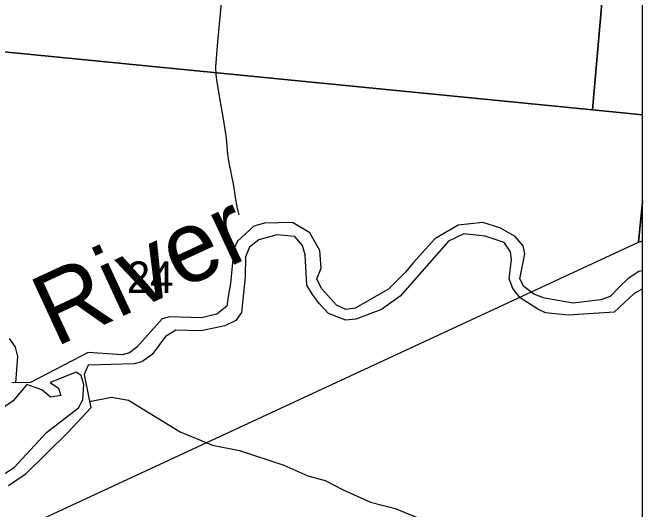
# Model space of a CAD drawing. Extents: x 0 to 34, y 0 to 22.
# Drawn here: x 7.875 to 8.712, y 15.407 to 16.068 of the extents above; entities that cross this region are included whole.
import ezdxf

# ---------------------------------------------------------------- set-up
doc = ezdxf.new("R2010")
doc.units = 0
for name, color, linetype in [('GM_X_Corporation', 7, 'Continuous'), ('GM_X_Major_River', 7, 'Continuous'), ('GM_X_Major_River_Text', 7, 'Continuous'), ('GM_X_Minor_River', 7, 'Continuous'), ('GM_X_Section_Text', 7, 'Continuous'), ('GM_X_Township_Road', 7, 'Continuous')]:
    doc.layers.add(name, color=color, linetype=linetype)

msp = doc.modelspace()

# ---------------------------------------------------------------- linework, layer by layer
at = {"layer": 'GM_X_Corporation'}
for points in [[(3.43805, 14.30587), (8.71189, 14.30587), (8.71189, 21.10587)], [(6.3265, 14.36273), (7.02308, 14.30587), (8.71189, 14.30587), (8.71189, 21.02216)]]:
    msp.add_lwpolyline(points, dxfattribs=at)
for points in [[(8.71189, 16.6992), (8.71189, 16.94581), (7.72877, 17.02108), (7.64387, 16.03533), (7.71119, 16.03037), (8.64567, 15.93804)], [(8.71189, 15.93171), (8.71189, 16.6992), (8.64567, 15.93804)], [(8.71189, 15.81594), (8.71189, 15.93171), (8.64567, 15.93804), (7.71119, 16.03037), (7.65849, 15.28491), (7.6759, 15.28385), (8.70662, 15.76241)], [(8.71189, 15.76418), (8.71189, 15.81594), (8.70662, 15.76241)]]:
    msp.add_lwpolyline(points, close=True, dxfattribs=at)
at = {"layer": 'GM_X_Major_River'}
for points in [[(8.71189, 15.72435), (8.70702, 15.72309), (8.69317, 15.71389), (8.68156, 15.70312), (8.66915, 15.69009), (8.65654, 15.68542), (8.62003, 15.68126), (8.58185, 15.68778), (8.56755, 15.69303), (8.55448, 15.70319), (8.54901, 15.71357), (8.55578, 15.74686), (8.55334, 15.75755), (8.54298, 15.76993), (8.52273, 15.78139), (8.50012, 15.78833), (8.46704, 15.78486), (8.43632, 15.7669), (8.40758, 15.73485), (8.39708, 15.72253), (8.3746, 15.69984), (8.33045, 15.67456), (8.31789, 15.67294), (8.30549, 15.67852), (8.28547, 15.70061), (8.2793, 15.71366), (8.28528, 15.72759), (8.28349, 15.75119), (8.27033, 15.77465), (8.24709, 15.78844), (8.2099, 15.78734), (8.19578, 15.78347), (8.17413, 15.7638), (8.16935, 15.75326), (8.1646, 15.70739), (8.16202, 15.69262), (8.15979, 15.67709), (8.14667, 15.66635), (8.12647, 15.66185), (8.08363, 15.66315), (8.07409, 15.66031), (8.0403, 15.62266), (8.03066, 15.61527), (8.02074, 15.61244), (7.97566, 15.61569), (7.89896, 15.57591), (7.87429, 15.57531)], [(8.71189, 15.70007), (8.7011, 15.69396), (8.6744, 15.66907), (8.61325, 15.66545), (8.58334, 15.66837), (8.5732, 15.67315), (8.54962, 15.68848), (8.53964, 15.70085), (8.53497, 15.71349), (8.53817, 15.73926), (8.53648, 15.74955), (8.5284, 15.76189), (8.50316, 15.77041), (8.47477, 15.7733), (8.45446, 15.76347), (8.39034, 15.69038), (8.36531, 15.67268), (8.33128, 15.66011), (8.31797, 15.65849), (8.29502, 15.66735), (8.28315, 15.68014), (8.27355, 15.69289), (8.26622, 15.70521), (8.26403, 15.74553), (8.26049, 15.75776), (8.25012, 15.76976), (8.22627, 15.77217), (8.20261, 15.76546), (8.18988, 15.75548), (8.18469, 15.74267), (8.18413, 15.71609), (8.17934, 15.66869), (8.17192, 15.65821), (8.15735, 15.65092), (8.12573, 15.64438), (8.09236, 15.6451), (8.07853, 15.63666), (8.06096, 15.6131), (8.0471, 15.60313), (8.0368, 15.60031), (7.97569, 15.59897), (7.9705, 15.58654), (7.97943, 15.54188), (7.94878, 15.5091), (7.89222, 15.45331), (7.86991, 15.43821)], [(7.92524, 15.57572), (7.93648, 15.56825), (7.93932, 15.55831), (7.92563, 15.55633), (7.91406, 15.56608), (7.89408, 15.57298), (7.87622, 15.55132), (7.85547, 15.53733), (7.82595, 15.54139), (7.81638, 15.53666), (7.80504, 15.47912), (7.78647, 15.46014), (7.79007, 15.45018), (7.80176, 15.4465), (7.83477, 15.44693), (7.8557, 15.45027), (7.86642, 15.45574), (7.87756, 15.46272), (7.92056, 15.5093), (7.96291, 15.54221), (7.9688, 15.55273), (7.96995, 15.57323), (7.96639, 15.58509), (7.95964, 15.58942)], [(7.95964, 15.58942), (7.92524, 15.57572)]]:
    msp.add_lwpolyline(points, dxfattribs=at)
at = {"layer": 'GM_X_Minor_River'}
for points in [[(7.87957, 15.57544), (7.88227, 15.6101), (7.8791, 15.62272), (7.87135, 15.63429)], [(7.9777, 15.55055), (8.0068, 15.55608), (8.02948, 15.55217), (8.0981, 15.51001), (8.14101, 15.49235), (8.17653, 15.48549), (8.23572, 15.46596), (8.26731, 15.45158), (8.2907, 15.44537), (8.31437, 15.43307), (8.35085, 15.41669), (8.38369, 15.40799), (8.45747, 15.37826)]]:
    msp.add_lwpolyline(points, dxfattribs=at)
at = {"layer": 'GM_X_Township_Road'}
msp.add_lwpolyline([(8.17646, 15.79858), (8.17498, 15.80392), (8.17425, 15.80689), (8.17323, 15.81172), (8.17194, 15.81894), (8.17115, 15.82483), (8.17055, 15.82872), (8.16962, 15.834), (8.16857, 15.83991), (8.16659, 15.85016), (8.16509, 15.8573), (8.16397, 15.86336), (8.16271, 15.87046), (8.16191, 15.87557), (8.16087, 15.88353), (8.16019, 15.89026), (8.15943, 15.89999), (8.15894, 15.90405), (8.1582, 15.90902), (8.15768, 15.91204), (8.15541, 15.92611), (8.15151, 15.94878), (8.14663, 15.97761), (8.14558, 15.98496), (8.14529, 15.99538), (8.14752, 16.02323), (8.15073, 16.0572), (8.15446, 16.09862)], dxfattribs=at)

# ---------------------------------------------------------------- texts
at = {"layer": 'GM_X_Major_River_Text'}
msp.add_text('River', height=0.094708, rotation=24.8494, dxfattribs=at).set_placement((7.93198, 15.62221))
at = {"layer": 'GM_X_Section_Text'}
msp.add_text('24', height=0.041856, rotation=0.00001, dxfattribs=at).set_placement((8.02697, 15.69478))

doc.saveas('drawing.dxf')
